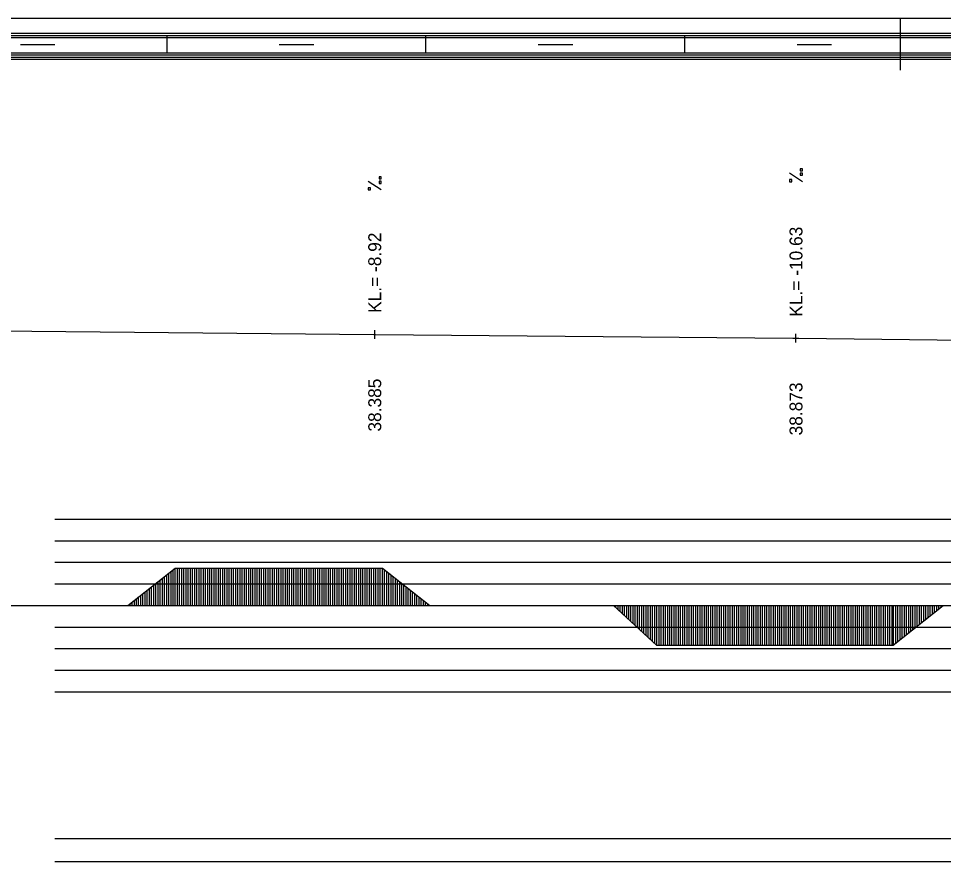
# Model space of a CAD drawing. Extents: x 2 to 10148, y 0 to 380.
# Drawn here: x 4097.8 to 4205, y 282.3 to 380 of the extents above; entities that cross this region are included whole.
import ezdxf

# ---------------------------------------------------------------- set-up
doc = ezdxf.new("R2010")
doc.units = 0
for name, color, linetype in [('NIVELETA_CARA', 7, 'Continuous'), ('NIVELETA_TEXT', 7, 'Continuous'), ('RAM', 7, 'Continuous'), ('ZRYCHL_CARA_C', 7, 'Continuous'), ('ZRYCHL_RASTR', 7, 'Continuous')]:
    doc.layers.add(name, color=color, linetype=linetype)

msp = doc.modelspace()

# ---------------------------------------------------------------- linework, layer by layer
at = {"layer": 'NIVELETA_CARA'}
for p, q in [((4045.76, 344.27), (4138.95, 343.39)), ((4138.95, 343.39), (4139.06, 343.39)), ((4139.06, 342.89), (4139.06, 343.89)), ((4139.06, 343.39), (4139.16, 343.39)), ((4139.16, 343.39), (4187.53, 342.96)), ((4187.88, 342.45), (4187.88, 343.45)), ((4187.53, 342.96), (4187.88, 342.95)), ((4187.88, 342.95), (4188.22, 342.95)), ((4188.22, 342.95), (4209.81, 342.72))]:
    msp.add_line(p, q, dxfattribs=at)
at = {"layer": 'NIVELETA_TEXT'}
for p, q in [((4188.62, 362.6), (4188.38, 362.6)), ((4188.38, 362.6), (4188.38, 362.36)), ((4188.38, 362.36), (4188.38, 362.35)), ((4188.38, 362.35), (4188.62, 362.35)), ((4188.62, 362.35), (4188.62, 362.6)), ((4139.8, 361.66), (4139.56, 361.66)), ((4139.56, 361.66), (4139.56, 361.42)), ((4139.56, 361.42), (4139.56, 361.41)), ((4139.56, 361.41), (4139.8, 361.41)), ((4139.8, 361.41), (4139.8, 361.66)), ((4188.62, 361.08), (4187.13, 362.07)), ((4187.38, 361.33), (4187.13, 361.33)), ((4187.13, 361.33), (4187.13, 361.09)), ((4187.38, 361.08), (4187.38, 361.33)), ((4188.62, 362.09), (4188.38, 362.09)), ((4188.38, 362.09), (4188.38, 361.84)), ((4188.38, 361.84), (4188.62, 361.84)), ((4188.38, 361.84), (4188.38, 361.84)), ((4188.62, 361.84), (4188.62, 362.09)), ((4139.8, 360.14), (4138.31, 361.13)), ((4138.56, 360.39), (4138.31, 360.39)), ((4138.31, 360.39), (4138.31, 360.15)), ((4138.56, 360.14), (4138.56, 360.39)), ((4139.8, 361.15), (4139.56, 361.15)), ((4139.56, 361.15), (4139.56, 360.9)), ((4139.56, 360.9), (4139.8, 360.9)), ((4139.56, 360.9), (4139.56, 360.9)), ((4139.8, 360.9), (4139.8, 361.15)), ((4187.13, 361.09), (4187.13, 361.08)), ((4187.13, 361.08), (4187.38, 361.08)), ((4138.31, 360.15), (4138.31, 360.14)), ((4138.31, 360.14), (4138.56, 360.14))]:
    msp.add_line(p, q, dxfattribs=at)
at = {"layer": 'RAM'}
for p, q in [((5128.6, 380), (4045.76, 380)), ((4200, 374), (4200, 380)), ((5128.6, 378.25), (4045.76, 378.25)), ((5128.6, 378), (4045.76, 378)), ((5128.6, 377.75), (4045.76, 377.75)), ((4115, 376), (4115, 378)), ((4145, 376), (4145, 378)), ((4175, 376), (4175, 378)), ((4098, 377), (4102, 377)), ((4128, 377), (4132, 377)), ((4158, 377), (4162, 377)), ((4188, 377), (4192, 377)), ((5128.6, 376), (4045.76, 376)), ((5128.6, 375.75), (4045.76, 375.75)), ((5128.6, 375.5), (4045.76, 375.5)), ((5128.6, 375.25), (4045.76, 375.25))]:
    msp.add_line(p, q, dxfattribs=at)
at = {"layer": 'ZRYCHL_CARA_C'}
for p, q in [((4110.45, 312), (4115.95, 316.3)), ((4115.95, 312), (4115.95, 316.3)), ((4115.95, 316.3), (4139.95, 316.3)), ((4116.2, 312), (4116.2, 316.3)), ((4116.45, 312), (4116.45, 316.3)), ((4116.7, 312), (4116.7, 316.3)), ((4116.95, 312), (4116.95, 316.3)), ((4117.2, 312), (4117.2, 316.3)), ((4117.45, 312), (4117.45, 316.3)), ((4117.7, 312), (4117.7, 316.3)), ((4117.95, 312), (4117.95, 316.3)), ((4118.2, 312), (4118.2, 316.3)), ((4118.45, 312), (4118.45, 316.3)), ((4118.7, 312), (4118.7, 316.3)), ((4118.95, 312), (4118.95, 316.3)), ((4119.2, 312), (4119.2, 316.3)), ((4119.45, 312), (4119.45, 316.3)), ((4119.7, 312), (4119.7, 316.3)), ((4119.95, 312), (4119.95, 316.3)), ((4120.2, 312), (4120.2, 316.3)), ((4120.45, 312), (4120.45, 316.3)), ((4120.7, 312), (4120.7, 316.3)), ((4120.95, 312), (4120.95, 316.3)), ((4121.2, 312), (4121.2, 316.3)), ((4121.45, 312), (4121.45, 316.3)), ((4121.7, 312), (4121.7, 316.3)), ((4121.95, 312), (4121.95, 316.3)), ((4122.2, 312), (4122.2, 316.3)), ((4122.45, 312), (4122.45, 316.3)), ((4122.7, 312), (4122.7, 316.3)), ((4122.95, 312), (4122.95, 316.3)), ((4123.2, 312), (4123.2, 316.3)), ((4123.45, 312), (4123.45, 316.3)), ((4123.7, 312), (4123.7, 316.3)), ((4123.95, 312), (4123.95, 316.3)), ((4124.2, 312), (4124.2, 316.3)), ((4124.45, 312), (4124.45, 316.3)), ((4124.7, 312), (4124.7, 316.3)), ((4124.95, 312), (4124.95, 316.3)), ((4125.2, 312), (4125.2, 316.3)), ((4125.45, 312), (4125.45, 316.3)), ((4125.7, 312), (4125.7, 316.3)), ((4125.95, 312), (4125.95, 316.3)), ((4126.2, 312), (4126.2, 316.3)), ((4126.45, 312), (4126.45, 316.3)), ((4126.7, 312), (4126.7, 316.3)), ((4126.95, 312), (4126.95, 316.3)), ((4127.2, 312), (4127.2, 316.3)), ((4127.45, 312), (4127.45, 316.3)), ((4127.7, 312), (4127.7, 316.3)), ((4127.95, 312), (4127.95, 316.3)), ((4128.2, 312), (4128.2, 316.3)), ((4128.45, 312), (4128.45, 316.3)), ((4128.7, 312), (4128.7, 316.3)), ((4128.95, 312), (4128.95, 316.3)), ((4129.2, 312), (4129.2, 316.3)), ((4129.45, 312), (4129.45, 316.3)), ((4129.7, 312), (4129.7, 316.3)), ((4129.95, 312), (4129.95, 316.3)), ((4130.2, 312), (4130.2, 316.3)), ((4130.45, 312), (4130.45, 316.3)), ((4130.7, 312), (4130.7, 316.3)), ((4130.95, 312), (4130.95, 316.3)), ((4131.2, 312), (4131.2, 316.3)), ((4131.45, 312), (4131.45, 316.3)), ((4131.7, 312), (4131.7, 316.3)), ((4131.95, 312), (4131.95, 316.3)), ((4132.2, 312), (4132.2, 316.3)), ((4132.45, 312), (4132.45, 316.3)), ((4132.7, 312), (4132.7, 316.3)), ((4132.95, 312), (4132.95, 316.3)), ((4133.2, 312), (4133.2, 316.3)), ((4133.45, 312), (4133.45, 316.3)), ((4133.7, 312), (4133.7, 316.3)), ((4133.95, 312), (4133.95, 316.3)), ((4134.2, 312), (4134.2, 316.3)), ((4134.45, 312), (4134.45, 316.3)), ((4134.7, 312), (4134.7, 316.3)), ((4134.95, 312), (4134.95, 316.3)), ((4135.2, 312), (4135.2, 316.3)), ((4135.45, 312), (4135.45, 316.3)), ((4135.7, 312), (4135.7, 316.3)), ((4135.95, 312), (4135.95, 316.3)), ((4136.2, 312), (4136.2, 316.3)), ((4136.45, 312), (4136.45, 316.3)), ((4136.7, 312), (4136.7, 316.3)), ((4136.95, 312), (4136.95, 316.3)), ((4137.2, 312), (4137.2, 316.3)), ((4137.45, 312), (4137.45, 316.3)), ((4137.7, 312), (4137.7, 316.3)), ((4137.95, 312), (4137.95, 316.3)), ((4138.2, 312), (4138.2, 316.3)), ((4138.45, 312), (4138.45, 316.3)), ((4138.7, 312), (4138.7, 316.3)), ((4138.95, 312), (4138.95, 316.3)), ((4139.2, 312), (4139.2, 316.3)), ((4139.45, 312), (4139.45, 316.3)), ((4139.7, 312), (4139.7, 316.3)), ((4139.95, 312), (4139.95, 316.3)), ((4139.95, 316.3), (4145.45, 312)), ((4114.7, 312), (4114.7, 315.33)), ((4114.95, 312), (4114.95, 315.52)), ((4115.2, 312), (4115.2, 315.72)), ((4115.45, 312), (4115.45, 315.91)), ((4115.7, 312), (4115.7, 316.11)), ((4140.2, 312), (4140.2, 316.11)), ((4140.45, 312), (4140.45, 315.91)), ((4140.7, 312), (4140.7, 315.72)), ((4140.95, 312), (4140.95, 315.52)), ((4141.2, 312), (4141.2, 315.33)), ((4113.2, 312), (4113.2, 314.15)), ((4113.45, 312), (4113.45, 314.35)), ((4113.7, 312), (4113.7, 314.54)), ((4113.95, 312), (4113.95, 314.74)), ((4114.2, 312), (4114.2, 314.94)), ((4114.45, 312), (4114.45, 315.13)), ((4141.45, 312), (4141.45, 315.13)), ((4141.7, 312), (4141.7, 314.94)), ((4141.95, 312), (4141.95, 314.74)), ((4142.2, 312), (4142.2, 314.54)), ((4142.45, 312), (4142.45, 314.35)), ((4142.7, 312), (4142.7, 314.15)), ((4111.95, 312), (4111.95, 313.17)), ((4112.2, 312), (4112.2, 313.37)), ((4112.45, 312), (4112.45, 313.57)), ((4112.7, 312), (4112.7, 313.76)), ((4112.95, 312), (4112.95, 313.96)), ((4142.95, 312), (4142.95, 313.96)), ((4143.2, 312), (4143.2, 313.76)), ((4143.45, 312), (4143.45, 313.57)), ((4143.7, 312), (4143.7, 313.37)), ((4143.95, 312), (4143.95, 313.17)), ((4045.76, 312), (5128.6, 312)), ((4110.7, 312), (4110.7, 312.2)), ((4110.95, 312), (4110.95, 312.39)), ((4111.2, 312), (4111.2, 312.59)), ((4111.45, 312), (4111.45, 312.78)), ((4111.7, 312), (4111.7, 312.98)), ((4144.2, 312), (4144.2, 312.98)), ((4144.45, 312), (4144.45, 312.78)), ((4144.7, 312), (4144.7, 312.59)), ((4144.95, 312), (4144.95, 312.39)), ((4145.2, 312), (4145.2, 312.2)), ((4166.72, 312), (4171.72, 307.4)), ((4166.97, 312), (4166.97, 311.77)), ((4167.22, 312), (4167.22, 311.54)), ((4167.47, 312), (4167.47, 311.31)), ((4167.72, 312), (4167.72, 311.08)), ((4167.97, 312), (4167.97, 310.85)), ((4168.22, 312), (4168.22, 310.62)), ((4168.47, 312), (4168.47, 310.39)), ((4168.72, 312), (4168.72, 310.16)), ((4168.97, 312), (4168.97, 309.93)), ((4169.22, 312), (4169.22, 309.7)), ((4169.47, 312), (4169.47, 309.47)), ((4169.72, 312), (4169.72, 309.24)), ((4169.97, 312), (4169.97, 309.01)), ((4170.22, 312), (4170.22, 308.78)), ((4170.47, 312), (4170.47, 308.55)), ((4170.72, 312), (4170.72, 308.32)), ((4170.97, 312), (4170.97, 308.09)), ((4171.22, 312), (4171.22, 307.86)), ((4171.47, 312), (4171.47, 307.63)), ((4171.72, 312), (4171.72, 307.4)), ((4171.97, 312), (4171.97, 307.4)), ((4172.22, 312), (4172.22, 307.4)), ((4172.47, 312), (4172.47, 307.4)), ((4172.72, 312), (4172.72, 307.4)), ((4172.97, 312), (4172.97, 307.4)), ((4173.22, 312), (4173.22, 307.4)), ((4173.47, 312), (4173.47, 307.4)), ((4173.72, 312), (4173.72, 307.4)), ((4173.97, 312), (4173.97, 307.4)), ((4174.22, 312), (4174.22, 307.4)), ((4174.47, 312), (4174.47, 307.4)), ((4174.72, 312), (4174.72, 307.4)), ((4174.97, 312), (4174.97, 307.4)), ((4175.22, 312), (4175.22, 307.4)), ((4175.47, 312), (4175.47, 307.4)), ((4175.72, 312), (4175.72, 307.4)), ((4175.97, 312), (4175.97, 307.4)), ((4176.22, 312), (4176.22, 307.4)), ((4176.47, 312), (4176.47, 307.4)), ((4176.72, 312), (4176.72, 307.4)), ((4176.97, 312), (4176.97, 307.4)), ((4177.22, 312), (4177.22, 307.4)), ((4177.47, 312), (4177.47, 307.4)), ((4177.72, 312), (4177.72, 307.4)), ((4177.97, 312), (4177.97, 307.4)), ((4178.22, 312), (4178.22, 307.4)), ((4178.47, 312), (4178.47, 307.4)), ((4178.72, 312), (4178.72, 307.4)), ((4178.97, 312), (4178.97, 307.4)), ((4179.22, 312), (4179.22, 307.4)), ((4179.47, 312), (4179.47, 307.4)), ((4179.72, 312), (4179.72, 307.4)), ((4179.97, 312), (4179.97, 307.4)), ((4180.22, 312), (4180.22, 307.4)), ((4180.47, 312), (4180.47, 307.4)), ((4180.72, 312), (4180.72, 307.4)), ((4180.97, 312), (4180.97, 307.4)), ((4181.22, 312), (4181.22, 307.4)), ((4181.47, 312), (4181.47, 307.4)), ((4181.72, 312), (4181.72, 307.4)), ((4181.97, 312), (4181.97, 307.4)), ((4182.22, 312), (4182.22, 307.4)), ((4182.47, 312), (4182.47, 307.4)), ((4182.72, 312), (4182.72, 307.4)), ((4182.97, 312), (4182.97, 307.4)), ((4183.22, 312), (4183.22, 307.4)), ((4183.47, 312), (4183.47, 307.4)), ((4183.72, 312), (4183.72, 307.4)), ((4183.97, 312), (4183.97, 307.4)), ((4184.22, 312), (4184.22, 307.4)), ((4184.47, 312), (4184.47, 307.4)), ((4184.72, 312), (4184.72, 307.4)), ((4184.97, 312), (4184.97, 307.4)), ((4185.22, 312), (4185.22, 307.4)), ((4185.47, 312), (4185.47, 307.4)), ((4185.72, 312), (4185.72, 307.4)), ((4185.97, 312), (4185.97, 307.4)), ((4186.22, 312), (4186.22, 307.4)), ((4186.47, 312), (4186.47, 307.4)), ((4186.72, 312), (4186.72, 307.4)), ((4186.97, 312), (4186.97, 307.4)), ((4187.22, 312), (4187.22, 307.4)), ((4187.47, 312), (4187.47, 307.4)), ((4187.72, 312), (4187.72, 307.4)), ((4187.97, 312), (4187.97, 307.4)), ((4188.22, 312), (4188.22, 307.4)), ((4188.47, 312), (4188.47, 307.4)), ((4188.72, 312), (4188.72, 307.4)), ((4188.97, 312), (4188.97, 307.4)), ((4189.22, 312), (4189.22, 307.4)), ((4189.47, 312), (4189.47, 307.4)), ((4189.72, 312), (4189.72, 307.4)), ((4189.97, 312), (4189.97, 307.4)), ((4190.22, 312), (4190.22, 307.4)), ((4190.47, 312), (4190.47, 307.4)), ((4190.72, 312), (4190.72, 307.4)), ((4190.97, 312), (4190.97, 307.4)), ((4191.22, 312), (4191.22, 307.4)), ((4191.47, 312), (4191.47, 307.4)), ((4191.72, 312), (4191.72, 307.4)), ((4191.97, 312), (4191.97, 307.4)), ((4192.22, 312), (4192.22, 307.4)), ((4192.47, 312), (4192.47, 307.4)), ((4192.72, 312), (4192.72, 307.4)), ((4192.97, 312), (4192.97, 307.4)), ((4193.22, 312), (4193.22, 307.4)), ((4193.47, 312), (4193.47, 307.4)), ((4193.72, 312), (4193.72, 307.4)), ((4193.97, 312), (4193.97, 307.4)), ((4194.22, 312), (4194.22, 307.4)), ((4194.47, 312), (4194.47, 307.4)), ((4194.72, 312), (4194.72, 307.4)), ((4194.97, 312), (4194.97, 307.4)), ((4195.22, 312), (4195.22, 307.4)), ((4195.47, 312), (4195.47, 307.4)), ((4195.72, 312), (4195.72, 307.4)), ((4195.97, 312), (4195.97, 307.4)), ((4196.22, 312), (4196.22, 307.4)), ((4196.47, 312), (4196.47, 307.4)), ((4196.72, 312), (4196.72, 307.4)), ((4196.97, 312), (4196.97, 307.4)), ((4197.22, 312), (4197.22, 307.4)), ((4197.47, 312), (4197.47, 307.4)), ((4197.72, 312), (4197.72, 307.4)), ((4197.97, 312), (4197.97, 307.4)), ((4198.22, 312), (4198.22, 307.4)), ((4198.47, 312), (4198.47, 307.4)), ((4198.72, 312), (4198.72, 307.4)), ((4198.97, 312), (4198.97, 307.4)), ((4199.15, 312), (4199.15, 307.4)), ((4199.15, 307.4), (4204.95, 312)), ((4199.4, 312), (4199.4, 307.6)), ((4199.65, 312), (4199.65, 307.79)), ((4199.9, 312), (4199.9, 307.99)), ((4200.15, 312), (4200.15, 308.19)), ((4200.4, 312), (4200.4, 308.39)), ((4200.65, 312), (4200.65, 308.59)), ((4200.9, 312), (4200.9, 308.79)), ((4201.15, 312), (4201.15, 308.98)), ((4201.4, 312), (4201.4, 309.18)), ((4201.65, 312), (4201.65, 309.38)), ((4201.9, 312), (4201.9, 309.58)), ((4202.15, 312), (4202.15, 309.78)), ((4202.4, 312), (4202.4, 309.98)), ((4202.65, 312), (4202.65, 310.17)), ((4202.9, 312), (4202.9, 310.37)), ((4203.15, 312), (4203.15, 310.57)), ((4203.4, 312), (4203.4, 310.77)), ((4203.65, 312), (4203.65, 310.97)), ((4203.9, 312), (4203.9, 311.17)), ((4204.15, 312), (4204.15, 311.37)), ((4204.4, 312), (4204.4, 311.56)), ((4204.65, 312), (4204.65, 311.76)), ((4204.9, 312), (4204.9, 311.96)), ((4171.72, 307.4), (4199.15, 307.4))]:
    msp.add_line(p, q, dxfattribs=at)
at = {"layer": 'ZRYCHL_RASTR'}
for p, q in [((4102, 322), (4298, 322)), ((4102, 319.5), (4298, 319.5)), ((4102, 317), (4298, 317)), ((4102, 314.5), (4298, 314.5)), ((4102, 309.5), (4305.06, 309.5)), ((4102, 307), (4305.01, 307)), ((4102, 304.5), (4304.78, 304.5)), ((4102, 302), (4304.73, 302)), ((4102, 285), (4298, 285)), ((4102, 282.33), (4298, 282.33))]:
    msp.add_line(p, q, dxfattribs=at)

# ---------------------------------------------------------------- texts
at = {"layer": 'NIVELETA_TEXT'}
for s, p in [('KL.= -8.92', (4139.81, 345.89)), ('KL.= -10.63', (4188.63, 345.45)), ('38.385', (4139.81, 332.14)), ('38.873', (4188.63, 331.7))]:
    msp.add_text(s, height=1.5, rotation=90, dxfattribs=at).set_placement(p)

doc.saveas('drawing.dxf')
